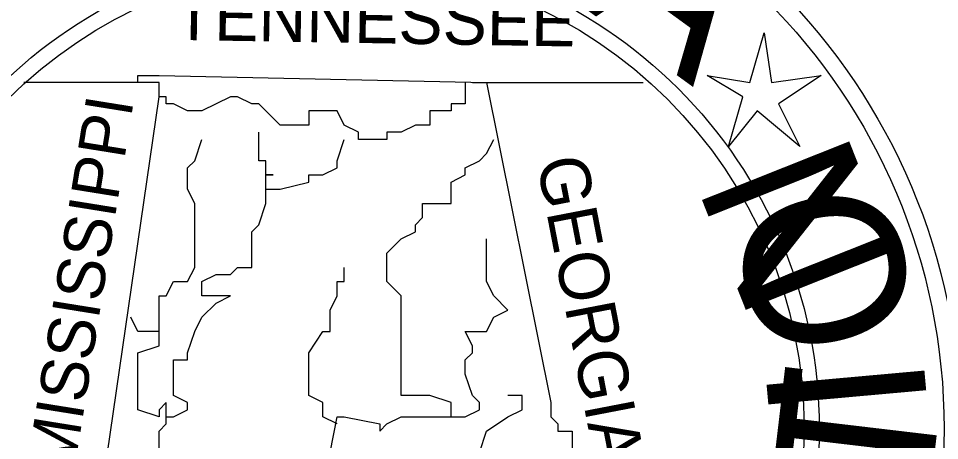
# Model space of a CAD drawing. Extents: x 2193008 to 2198143, y 1236112 to 1237864.
# Drawn here: x 2197092.89 to 2197099.69, y 1237127.96 to 1237131.08 of the extents above; entities that cross this region are included whole.
import ezdxf

# ---------------------------------------------------------------- set-up
doc = ezdxf.new("R2010")
doc.units = 0
doc.layers.add('great seal', color=7, linetype='Continuous')

msp = doc.modelspace()

# ---------------------------------------------------------------- linework, layer by layer
at = {"layer": 'great seal'}
for p, q in [((2197093.926, 1237130.6045), (2197092.9275, 1237130.6045)), ((2197093.926, 1237130.6045), (2197092.9275, 1237130.6045)), ((2197093.926, 1237130.6045), (2197092.9275, 1237130.6045)), ((2197096.2383, 1237130.6045), (2197097.4996, 1237130.6045)), ((2197096.2383, 1237130.6045), (2197097.4996, 1237130.6045)), ((2197096.2383, 1237130.6045), (2197097.4996, 1237130.6045)), ((2197095.2398, 1237128.0819), (2197095.2398, 1237128.0819)), ((2197095.2398, 1237128.0819), (2197095.2398, 1237128.0819)), ((2197095.2398, 1237128.0819), (2197095.2398, 1237128.0819)), ((2197095.2398, 1237128.0819), (2197095.2398, 1237128.0819)), ((2197095.2398, 1237128.0819), (2197095.2398, 1237128.0819)), ((2197095.2398, 1237128.0819), (2197095.2398, 1237128.0819))]:
    msp.add_line(p, q, dxfattribs=at)
msp.add_lwpolyline([(2197098.3929, 1237130.9723), (2197098.4455, 1237130.6045), (2197098.8134, 1237130.657), (2197098.4981, 1237130.4468), (2197098.6557, 1237130.1315), (2197098.3404, 1237130.3942), (2197098.1302, 1237130.1315), (2197098.2353, 1237130.4994), (2197097.9725, 1237130.657), (2197098.2878, 1237130.6045)], close=True, dxfattribs=at)
msp.add_lwpolyline([(2197098.3929, 1237130.9723), (2197098.4455, 1237130.6045), (2197098.8134, 1237130.657), (2197098.4981, 1237130.4468), (2197098.6557, 1237130.1315), (2197098.3404, 1237130.3942), (2197098.1302, 1237130.1315), (2197098.2353, 1237130.4994), (2197097.9725, 1237130.657), (2197098.2878, 1237130.6045)], close=True, dxfattribs=at)
msp.add_lwpolyline([(2197098.3929, 1237130.9723), (2197098.4455, 1237130.6045), (2197098.8134, 1237130.657), (2197098.4981, 1237130.4468), (2197098.6557, 1237130.1315), (2197098.3404, 1237130.3942), (2197098.1302, 1237130.1315), (2197098.2353, 1237130.4994), (2197097.9725, 1237130.657), (2197098.2878, 1237130.6045)], close=True, dxfattribs=at)
for points in [[(2197093.453, 1237127.2411), (2197093.926, 1237130.4994), (2197093.926, 1237130.6045), (2197093.926, 1237130.6045), (2197093.926, 1237130.6045), (2197093.7683, 1237130.6045), (2197093.7683, 1237130.657), (2197093.926, 1237130.657), (2197096.3434, 1237130.6045), (2197096.8164, 1237128.2396), (2197096.8164, 1237128.1345), (2197096.8689, 1237128.0819), (2197096.8689, 1237128.0294), (2197096.8689, 1237128.0294), (2197096.974, 1237128.0294), (2197096.974, 1237127.8717)], [(2197093.453, 1237127.2411), (2197093.926, 1237130.4994), (2197093.926, 1237130.6045), (2197093.926, 1237130.6045), (2197093.926, 1237130.6045), (2197093.7683, 1237130.6045), (2197093.7683, 1237130.657), (2197093.926, 1237130.657), (2197096.3434, 1237130.6045), (2197096.8164, 1237128.2396), (2197096.8164, 1237128.1345), (2197096.8689, 1237128.0819), (2197096.8689, 1237128.0294), (2197096.8689, 1237128.0294), (2197096.974, 1237128.0294), (2197096.974, 1237127.8717)], [(2197093.453, 1237127.2411), (2197093.926, 1237130.4994), (2197093.926, 1237130.6045), (2197093.926, 1237130.6045), (2197093.926, 1237130.6045), (2197093.7683, 1237130.6045), (2197093.7683, 1237130.657), (2197093.926, 1237130.657), (2197096.3434, 1237130.6045), (2197096.8164, 1237128.2396), (2197096.8164, 1237128.1345), (2197096.8689, 1237128.0819), (2197096.8689, 1237128.0294), (2197096.8689, 1237128.0294), (2197096.974, 1237128.0294), (2197096.974, 1237127.8717)], [(2197096.1857, 1237130.6045), (2197096.1857, 1237130.6045), (2197096.1857, 1237130.6045), (2197096.1857, 1237130.4994), (2197096.1857, 1237130.4468), (2197096.1857, 1237130.4468), (2197096.0806, 1237130.4468), (2197096.0806, 1237130.4468), (2197096.0806, 1237130.3942), (2197095.923, 1237130.3942), (2197095.923, 1237130.2891), (2197095.8179, 1237130.2891), (2197095.7128, 1237130.2366), (2197095.6602, 1237130.2366), (2197095.6077, 1237130.2366), (2197095.6077, 1237130.184), (2197095.5551, 1237130.184), (2197095.5551, 1237130.184), (2197095.3974, 1237130.184), (2197095.3974, 1237130.184), (2197095.3974, 1237130.2366), (2197095.2923, 1237130.2891), (2197095.2398, 1237130.3942), (2197095.2398, 1237130.3942), (2197095.1347, 1237130.3942), (2197095.0296, 1237130.3942), (2197095.0296, 1237130.2891), (2197094.8194, 1237130.2891), (2197094.7143, 1237130.3942), (2197094.6617, 1237130.4468), (2197094.6092, 1237130.4468), (2197094.504, 1237130.4994), (2197094.4515, 1237130.4994), (2197094.3464, 1237130.4468), (2197094.3464, 1237130.4468), (2197094.2413, 1237130.3942), (2197094.1887, 1237130.3942), (2197094.1362, 1237130.3942), (2197094.0311, 1237130.4468), (2197094.0311, 1237130.4468), (2197094.0311, 1237130.4468), (2197093.9785, 1237130.4468), (2197093.9785, 1237130.4468), (2197093.9785, 1237130.4468), (2197093.9785, 1237130.4994), (2197093.926, 1237130.4994), (2197093.926, 1237130.6045), (2197093.926, 1237130.6045), (2197093.926, 1237130.6045)], [(2197096.1857, 1237130.6045), (2197096.1857, 1237130.6045), (2197096.1857, 1237130.6045), (2197096.1857, 1237130.4994), (2197096.1857, 1237130.4468), (2197096.1857, 1237130.4468), (2197096.0806, 1237130.4468), (2197096.0806, 1237130.4468), (2197096.0806, 1237130.3942), (2197095.923, 1237130.3942), (2197095.923, 1237130.2891), (2197095.8179, 1237130.2891), (2197095.7128, 1237130.2366), (2197095.6602, 1237130.2366), (2197095.6077, 1237130.2366), (2197095.6077, 1237130.184), (2197095.5551, 1237130.184), (2197095.5551, 1237130.184), (2197095.3974, 1237130.184), (2197095.3974, 1237130.184), (2197095.3974, 1237130.2366), (2197095.2923, 1237130.2891), (2197095.2398, 1237130.3942), (2197095.2398, 1237130.3942), (2197095.1347, 1237130.3942), (2197095.0296, 1237130.3942), (2197095.0296, 1237130.2891), (2197094.8194, 1237130.2891), (2197094.7143, 1237130.3942), (2197094.6617, 1237130.4468), (2197094.6092, 1237130.4468), (2197094.504, 1237130.4994), (2197094.4515, 1237130.4994), (2197094.3464, 1237130.4468), (2197094.3464, 1237130.4468), (2197094.2413, 1237130.3942), (2197094.1887, 1237130.3942), (2197094.1362, 1237130.3942), (2197094.0311, 1237130.4468), (2197094.0311, 1237130.4468), (2197094.0311, 1237130.4468), (2197093.9785, 1237130.4468), (2197093.9785, 1237130.4468), (2197093.9785, 1237130.4468), (2197093.9785, 1237130.4994), (2197093.926, 1237130.4994), (2197093.926, 1237130.6045), (2197093.926, 1237130.6045), (2197093.926, 1237130.6045)], [(2197096.1857, 1237130.6045), (2197096.1857, 1237130.6045), (2197096.1857, 1237130.6045), (2197096.1857, 1237130.4994), (2197096.1857, 1237130.4468), (2197096.1857, 1237130.4468), (2197096.0806, 1237130.4468), (2197096.0806, 1237130.4468), (2197096.0806, 1237130.3942), (2197095.923, 1237130.3942), (2197095.923, 1237130.2891), (2197095.8179, 1237130.2891), (2197095.7128, 1237130.2366), (2197095.6602, 1237130.2366), (2197095.6077, 1237130.2366), (2197095.6077, 1237130.184), (2197095.5551, 1237130.184), (2197095.5551, 1237130.184), (2197095.3974, 1237130.184), (2197095.3974, 1237130.184), (2197095.3974, 1237130.2366), (2197095.2923, 1237130.2891), (2197095.2398, 1237130.3942), (2197095.2398, 1237130.3942), (2197095.1347, 1237130.3942), (2197095.0296, 1237130.3942), (2197095.0296, 1237130.2891), (2197094.8194, 1237130.2891), (2197094.7143, 1237130.3942), (2197094.6617, 1237130.4468), (2197094.6092, 1237130.4468), (2197094.504, 1237130.4994), (2197094.4515, 1237130.4994), (2197094.3464, 1237130.4468), (2197094.3464, 1237130.4468), (2197094.2413, 1237130.3942), (2197094.1887, 1237130.3942), (2197094.1362, 1237130.3942), (2197094.0311, 1237130.4468), (2197094.0311, 1237130.4468), (2197094.0311, 1237130.4468), (2197093.9785, 1237130.4468), (2197093.9785, 1237130.4468), (2197093.9785, 1237130.4468), (2197093.9785, 1237130.4994), (2197093.926, 1237130.4994), (2197093.926, 1237130.6045), (2197093.926, 1237130.6045), (2197093.926, 1237130.6045)], [(2197093.926, 1237128.7651), (2197093.926, 1237128.8702), (2197093.926, 1237128.9228), (2197093.926, 1237129.0279), (2197093.9785, 1237129.0279), (2197094.0311, 1237129.133), (2197094.1362, 1237129.133), (2197094.1887, 1237129.2381), (2197094.1887, 1237129.4483), (2197094.1887, 1237129.5534), (2197094.1887, 1237129.606), (2197094.1887, 1237129.7111), (2197094.1362, 1237129.8162), (2197094.1362, 1237129.9213), (2197094.1362, 1237129.9738), (2197094.1887, 1237130.0264), (2197094.2413, 1237130.184)], [(2197093.926, 1237128.7651), (2197093.926, 1237128.8702), (2197093.926, 1237128.9228), (2197093.926, 1237129.0279), (2197093.9785, 1237129.0279), (2197094.0311, 1237129.133), (2197094.1362, 1237129.133), (2197094.1887, 1237129.2381), (2197094.1887, 1237129.4483), (2197094.1887, 1237129.5534), (2197094.1887, 1237129.606), (2197094.1887, 1237129.7111), (2197094.1362, 1237129.8162), (2197094.1362, 1237129.9213), (2197094.1362, 1237129.9738), (2197094.1887, 1237130.0264), (2197094.2413, 1237130.184)], [(2197093.926, 1237128.7651), (2197093.926, 1237128.8702), (2197093.926, 1237128.9228), (2197093.926, 1237129.0279), (2197093.9785, 1237129.0279), (2197094.0311, 1237129.133), (2197094.1362, 1237129.133), (2197094.1887, 1237129.2381), (2197094.1887, 1237129.4483), (2197094.1887, 1237129.5534), (2197094.1887, 1237129.606), (2197094.1887, 1237129.7111), (2197094.1362, 1237129.8162), (2197094.1362, 1237129.9213), (2197094.1362, 1237129.9738), (2197094.1887, 1237130.0264), (2197094.2413, 1237130.184)], [(2197093.9785, 1237128.1345), (2197093.9785, 1237128.1345), (2197094.0311, 1237128.1345), (2197094.0311, 1237128.1345), (2197094.1362, 1237128.187), (2197094.1362, 1237128.2396), (2197094.0311, 1237128.2921), (2197094.0311, 1237128.2921), (2197094.0311, 1237128.4498), (2197094.0311, 1237128.5549), (2197094.1362, 1237128.5549), (2197094.1362, 1237128.6075), (2197094.1887, 1237128.7651), (2197094.2413, 1237128.8702), (2197094.3464, 1237128.9753), (2197094.4515, 1237129.0279), (2197094.3464, 1237129.0279), (2197094.2413, 1237129.0279), (2197094.2413, 1237129.133), (2197094.3464, 1237129.1855), (2197094.3464, 1237129.1855), (2197094.4515, 1237129.1855), (2197094.504, 1237129.2381), (2197094.504, 1237129.2381), (2197094.6092, 1237129.2381), (2197094.6092, 1237129.3432), (2197094.6092, 1237129.4483), (2197094.6092, 1237129.4483), (2197094.6092, 1237129.5008), (2197094.6617, 1237129.5534), (2197094.7143, 1237129.7111), (2197094.7143, 1237129.7111), (2197094.7143, 1237129.8162), (2197094.7668, 1237129.8162), (2197094.8194, 1237129.8162), (2197094.8194, 1237129.8162), (2197095.0296, 1237129.8687), (2197095.0296, 1237129.9213), (2197095.1347, 1237129.9213), (2197095.2398, 1237129.9738), (2197095.2398, 1237130.0264), (2197095.2923, 1237130.184)], [(2197093.9785, 1237128.1345), (2197093.9785, 1237128.1345), (2197094.0311, 1237128.1345), (2197094.0311, 1237128.1345), (2197094.1362, 1237128.187), (2197094.1362, 1237128.2396), (2197094.0311, 1237128.2921), (2197094.0311, 1237128.2921), (2197094.0311, 1237128.4498), (2197094.0311, 1237128.5549), (2197094.1362, 1237128.5549), (2197094.1362, 1237128.6075), (2197094.1887, 1237128.7651), (2197094.2413, 1237128.8702), (2197094.3464, 1237128.9753), (2197094.4515, 1237129.0279), (2197094.3464, 1237129.0279), (2197094.2413, 1237129.0279), (2197094.2413, 1237129.133), (2197094.3464, 1237129.1855), (2197094.3464, 1237129.1855), (2197094.4515, 1237129.1855), (2197094.504, 1237129.2381), (2197094.504, 1237129.2381), (2197094.6092, 1237129.2381), (2197094.6092, 1237129.3432), (2197094.6092, 1237129.4483), (2197094.6092, 1237129.4483), (2197094.6092, 1237129.5008), (2197094.6617, 1237129.5534), (2197094.7143, 1237129.7111), (2197094.7143, 1237129.7111), (2197094.7143, 1237129.8162), (2197094.7668, 1237129.8162), (2197094.8194, 1237129.8162), (2197094.8194, 1237129.8162), (2197095.0296, 1237129.8687), (2197095.0296, 1237129.9213), (2197095.1347, 1237129.9213), (2197095.2398, 1237129.9738), (2197095.2398, 1237130.0264), (2197095.2923, 1237130.184)], [(2197093.9785, 1237128.1345), (2197093.9785, 1237128.1345), (2197094.0311, 1237128.1345), (2197094.0311, 1237128.1345), (2197094.1362, 1237128.187), (2197094.1362, 1237128.2396), (2197094.0311, 1237128.2921), (2197094.0311, 1237128.2921), (2197094.0311, 1237128.4498), (2197094.0311, 1237128.5549), (2197094.1362, 1237128.5549), (2197094.1362, 1237128.6075), (2197094.1887, 1237128.7651), (2197094.2413, 1237128.8702), (2197094.3464, 1237128.9753), (2197094.4515, 1237129.0279), (2197094.3464, 1237129.0279), (2197094.2413, 1237129.0279), (2197094.2413, 1237129.133), (2197094.3464, 1237129.1855), (2197094.3464, 1237129.1855), (2197094.4515, 1237129.1855), (2197094.504, 1237129.2381), (2197094.504, 1237129.2381), (2197094.6092, 1237129.2381), (2197094.6092, 1237129.3432), (2197094.6092, 1237129.4483), (2197094.6092, 1237129.4483), (2197094.6092, 1237129.5008), (2197094.6617, 1237129.5534), (2197094.7143, 1237129.7111), (2197094.7143, 1237129.7111), (2197094.7143, 1237129.8162), (2197094.7668, 1237129.8162), (2197094.8194, 1237129.8162), (2197094.8194, 1237129.8162), (2197095.0296, 1237129.8687), (2197095.0296, 1237129.9213), (2197095.1347, 1237129.9213), (2197095.2398, 1237129.9738), (2197095.2398, 1237130.0264), (2197095.2923, 1237130.184)], [(2197094.7143, 1237129.8162), (2197094.7143, 1237129.8687), (2197094.7143, 1237129.9213), (2197094.7668, 1237129.9213), (2197094.7143, 1237129.9213), (2197094.7143, 1237129.9738), (2197094.7143, 1237130.0264), (2197094.6617, 1237130.0264), (2197094.6617, 1237130.0789), (2197094.6617, 1237130.184), (2197094.6617, 1237130.2366)], [(2197094.7143, 1237129.8162), (2197094.7143, 1237129.8687), (2197094.7143, 1237129.9213), (2197094.7668, 1237129.9213), (2197094.7143, 1237129.9213), (2197094.7143, 1237129.9738), (2197094.7143, 1237130.0264), (2197094.6617, 1237130.0264), (2197094.6617, 1237130.0789), (2197094.6617, 1237130.184), (2197094.6617, 1237130.2366)], [(2197094.7143, 1237129.8162), (2197094.7143, 1237129.8687), (2197094.7143, 1237129.9213), (2197094.7668, 1237129.9213), (2197094.7143, 1237129.9213), (2197094.7143, 1237129.9738), (2197094.7143, 1237130.0264), (2197094.6617, 1237130.0264), (2197094.6617, 1237130.0789), (2197094.6617, 1237130.184), (2197094.6617, 1237130.2366)], [(2197096.0806, 1237128.1345), (2197096.0806, 1237128.2396), (2197095.923, 1237128.2921), (2197095.8704, 1237128.2921), (2197095.7128, 1237128.2921), (2197095.7128, 1237128.5549), (2197095.7128, 1237128.5549), (2197095.7128, 1237128.6075), (2197095.7128, 1237128.7651), (2197095.7128, 1237128.8702), (2197095.7128, 1237129.0279), (2197095.6077, 1237129.133), (2197095.6077, 1237129.3432), (2197095.7128, 1237129.4483), (2197095.8179, 1237129.5008), (2197095.8179, 1237129.5534), (2197095.8704, 1237129.606), (2197095.8704, 1237129.7111), (2197096.0806, 1237129.7111), (2197096.0806, 1237129.8162), (2197096.0806, 1237129.8687), (2197096.1857, 1237129.9213), (2197096.1857, 1237129.9738), (2197096.2908, 1237130.0264), (2197096.3434, 1237130.0789), (2197096.3959, 1237130.184)], [(2197096.0806, 1237128.1345), (2197096.0806, 1237128.2396), (2197095.923, 1237128.2921), (2197095.8704, 1237128.2921), (2197095.7128, 1237128.2921), (2197095.7128, 1237128.5549), (2197095.7128, 1237128.5549), (2197095.7128, 1237128.6075), (2197095.7128, 1237128.7651), (2197095.7128, 1237128.8702), (2197095.7128, 1237129.0279), (2197095.6077, 1237129.133), (2197095.6077, 1237129.3432), (2197095.7128, 1237129.4483), (2197095.8179, 1237129.5008), (2197095.8179, 1237129.5534), (2197095.8704, 1237129.606), (2197095.8704, 1237129.7111), (2197096.0806, 1237129.7111), (2197096.0806, 1237129.8162), (2197096.0806, 1237129.8687), (2197096.1857, 1237129.9213), (2197096.1857, 1237129.9738), (2197096.2908, 1237130.0264), (2197096.3434, 1237130.0789), (2197096.3959, 1237130.184)], [(2197096.0806, 1237128.1345), (2197096.0806, 1237128.2396), (2197095.923, 1237128.2921), (2197095.8704, 1237128.2921), (2197095.7128, 1237128.2921), (2197095.7128, 1237128.5549), (2197095.7128, 1237128.5549), (2197095.7128, 1237128.6075), (2197095.7128, 1237128.7651), (2197095.7128, 1237128.8702), (2197095.7128, 1237129.0279), (2197095.6077, 1237129.133), (2197095.6077, 1237129.3432), (2197095.7128, 1237129.4483), (2197095.8179, 1237129.5008), (2197095.8179, 1237129.5534), (2197095.8704, 1237129.606), (2197095.8704, 1237129.7111), (2197096.0806, 1237129.7111), (2197096.0806, 1237129.8162), (2197096.0806, 1237129.8687), (2197096.1857, 1237129.9213), (2197096.1857, 1237129.9738), (2197096.2908, 1237130.0264), (2197096.3434, 1237130.0789), (2197096.3959, 1237130.184)], [(2197095.1872, 1237127.8717), (2197095.2398, 1237128.1345), (2197095.2923, 1237128.1345), (2197095.5551, 1237128.0819), (2197095.5551, 1237128.0294), (2197095.6077, 1237128.0819), (2197095.7128, 1237128.1345), (2197095.8704, 1237128.1345), (2197096.0806, 1237128.1345), (2197096.1857, 1237128.1345), (2197096.2908, 1237128.187), (2197096.2908, 1237128.2396), (2197096.2383, 1237128.2921), (2197096.2383, 1237128.2921), (2197096.1857, 1237128.4498), (2197096.1857, 1237128.5549), (2197096.2383, 1237128.6075), (2197096.2383, 1237128.66), (2197096.1857, 1237128.7651), (2197096.3434, 1237128.7651), (2197096.3959, 1237128.8702), (2197096.5011, 1237128.9228), (2197096.3959, 1237129.0279), (2197096.3959, 1237129.0279), (2197096.3434, 1237129.133), (2197096.3434, 1237129.2381), (2197096.3434, 1237129.4483)], [(2197095.1872, 1237127.8717), (2197095.2398, 1237128.1345), (2197095.2923, 1237128.1345), (2197095.5551, 1237128.0819), (2197095.5551, 1237128.0294), (2197095.6077, 1237128.0819), (2197095.7128, 1237128.1345), (2197095.8704, 1237128.1345), (2197096.0806, 1237128.1345), (2197096.1857, 1237128.1345), (2197096.2908, 1237128.187), (2197096.2908, 1237128.2396), (2197096.2383, 1237128.2921), (2197096.2383, 1237128.2921), (2197096.1857, 1237128.4498), (2197096.1857, 1237128.5549), (2197096.2383, 1237128.6075), (2197096.2383, 1237128.66), (2197096.1857, 1237128.7651), (2197096.3434, 1237128.7651), (2197096.3959, 1237128.8702), (2197096.5011, 1237128.9228), (2197096.3959, 1237129.0279), (2197096.3959, 1237129.0279), (2197096.3434, 1237129.133), (2197096.3434, 1237129.2381), (2197096.3434, 1237129.4483)], [(2197095.1872, 1237127.8717), (2197095.2398, 1237128.1345), (2197095.2923, 1237128.1345), (2197095.5551, 1237128.0819), (2197095.5551, 1237128.0294), (2197095.6077, 1237128.0819), (2197095.7128, 1237128.1345), (2197095.8704, 1237128.1345), (2197096.0806, 1237128.1345), (2197096.1857, 1237128.1345), (2197096.2908, 1237128.187), (2197096.2908, 1237128.2396), (2197096.2383, 1237128.2921), (2197096.2383, 1237128.2921), (2197096.1857, 1237128.4498), (2197096.1857, 1237128.5549), (2197096.2383, 1237128.6075), (2197096.2383, 1237128.66), (2197096.1857, 1237128.7651), (2197096.3434, 1237128.7651), (2197096.3959, 1237128.8702), (2197096.5011, 1237128.9228), (2197096.3959, 1237129.0279), (2197096.3959, 1237129.0279), (2197096.3434, 1237129.133), (2197096.3434, 1237129.2381), (2197096.3434, 1237129.4483)], [(2197095.2398, 1237128.0819), (2197095.1347, 1237128.1345), (2197095.1347, 1237128.187), (2197095.1347, 1237128.2396), (2197095.0296, 1237128.2921), (2197095.0296, 1237128.4498), (2197095.0296, 1237128.5549), (2197095.0296, 1237128.6075), (2197095.0296, 1237128.6075), (2197095.1347, 1237128.7651), (2197095.1872, 1237128.7651), (2197095.1872, 1237128.9228), (2197095.2398, 1237129.0279), (2197095.2398, 1237129.0279), (2197095.2398, 1237129.133), (2197095.2923, 1237129.133), (2197095.2923, 1237129.2381)], [(2197095.2398, 1237128.0819), (2197095.1347, 1237128.1345), (2197095.1347, 1237128.187), (2197095.1347, 1237128.2396), (2197095.0296, 1237128.2921), (2197095.0296, 1237128.4498), (2197095.0296, 1237128.5549), (2197095.0296, 1237128.6075), (2197095.0296, 1237128.6075), (2197095.1347, 1237128.7651), (2197095.1872, 1237128.7651), (2197095.1872, 1237128.9228), (2197095.2398, 1237129.0279), (2197095.2398, 1237129.0279), (2197095.2398, 1237129.133), (2197095.2923, 1237129.133), (2197095.2923, 1237129.2381)], [(2197095.2398, 1237128.0819), (2197095.1347, 1237128.1345), (2197095.1347, 1237128.187), (2197095.1347, 1237128.2396), (2197095.0296, 1237128.2921), (2197095.0296, 1237128.4498), (2197095.0296, 1237128.5549), (2197095.0296, 1237128.6075), (2197095.0296, 1237128.6075), (2197095.1347, 1237128.7651), (2197095.1872, 1237128.7651), (2197095.1872, 1237128.9228), (2197095.2398, 1237129.0279), (2197095.2398, 1237129.0279), (2197095.2398, 1237129.133), (2197095.2923, 1237129.133), (2197095.2923, 1237129.2381)], [(2197093.926, 1237127.8192), (2197093.926, 1237128.0294), (2197093.926, 1237128.0294), (2197093.9785, 1237128.0819), (2197093.9785, 1237128.1345), (2197093.9785, 1237128.2396), (2197093.926, 1237128.187), (2197093.926, 1237128.1345), (2197093.7683, 1237128.187), (2197093.7683, 1237128.2396), (2197093.7683, 1237128.2921), (2197093.7683, 1237128.2921), (2197093.7683, 1237128.5549), (2197093.7683, 1237128.5549), (2197093.7683, 1237128.6075), (2197093.926, 1237128.66), (2197093.926, 1237128.7651), (2197093.7683, 1237128.7651), (2197093.7158, 1237128.8702), (2197093.7158, 1237128.8702)], [(2197093.926, 1237127.8192), (2197093.926, 1237128.0294), (2197093.926, 1237128.0294), (2197093.9785, 1237128.0819), (2197093.9785, 1237128.1345), (2197093.9785, 1237128.2396), (2197093.926, 1237128.187), (2197093.926, 1237128.1345), (2197093.7683, 1237128.187), (2197093.7683, 1237128.2396), (2197093.7683, 1237128.2921), (2197093.7683, 1237128.2921), (2197093.7683, 1237128.5549), (2197093.7683, 1237128.5549), (2197093.7683, 1237128.6075), (2197093.926, 1237128.66), (2197093.926, 1237128.7651), (2197093.7683, 1237128.7651), (2197093.7158, 1237128.8702), (2197093.7158, 1237128.8702)], [(2197093.926, 1237127.8192), (2197093.926, 1237128.0294), (2197093.926, 1237128.0294), (2197093.9785, 1237128.0819), (2197093.9785, 1237128.1345), (2197093.9785, 1237128.2396), (2197093.926, 1237128.187), (2197093.926, 1237128.1345), (2197093.7683, 1237128.187), (2197093.7683, 1237128.2396), (2197093.7683, 1237128.2921), (2197093.7683, 1237128.2921), (2197093.7683, 1237128.5549), (2197093.7683, 1237128.5549), (2197093.7683, 1237128.6075), (2197093.926, 1237128.66), (2197093.926, 1237128.7651), (2197093.7683, 1237128.7651), (2197093.7158, 1237128.8702), (2197093.7158, 1237128.8702)], [(2197095.5551, 1237126.7156), (2197095.5551, 1237126.7156), (2197095.5551, 1237126.8732), (2197095.6077, 1237126.9258), (2197095.6077, 1237126.9783), (2197095.6077, 1237127.0834), (2197095.6602, 1237127.0834), (2197095.7128, 1237127.1885), (2197095.8704, 1237127.2411), (2197095.923, 1237127.3462), (2197096.0806, 1237127.3462), (2197096.0806, 1237127.4513), (2197096.1857, 1237127.6615), (2197096.1857, 1237127.7666), (2197096.1857, 1237127.7666), (2197096.1857, 1237127.8192), (2197096.2383, 1237127.8192), (2197096.2908, 1237127.8717), (2197096.3434, 1237128.0294), (2197096.5011, 1237128.1345), (2197096.6062, 1237128.187), (2197096.6062, 1237128.2396), (2197096.6062, 1237128.2921), (2197096.5011, 1237128.2921)], [(2197095.5551, 1237126.7156), (2197095.5551, 1237126.7156), (2197095.5551, 1237126.8732), (2197095.6077, 1237126.9258), (2197095.6077, 1237126.9783), (2197095.6077, 1237127.0834), (2197095.6602, 1237127.0834), (2197095.7128, 1237127.1885), (2197095.8704, 1237127.2411), (2197095.923, 1237127.3462), (2197096.0806, 1237127.3462), (2197096.0806, 1237127.4513), (2197096.1857, 1237127.6615), (2197096.1857, 1237127.7666), (2197096.1857, 1237127.7666), (2197096.1857, 1237127.8192), (2197096.2383, 1237127.8192), (2197096.2908, 1237127.8717), (2197096.3434, 1237128.0294), (2197096.5011, 1237128.1345), (2197096.6062, 1237128.187), (2197096.6062, 1237128.2396), (2197096.6062, 1237128.2921), (2197096.5011, 1237128.2921)], [(2197095.5551, 1237126.7156), (2197095.5551, 1237126.7156), (2197095.5551, 1237126.8732), (2197095.6077, 1237126.9258), (2197095.6077, 1237126.9783), (2197095.6077, 1237127.0834), (2197095.6602, 1237127.0834), (2197095.7128, 1237127.1885), (2197095.8704, 1237127.2411), (2197095.923, 1237127.3462), (2197096.0806, 1237127.3462), (2197096.0806, 1237127.4513), (2197096.1857, 1237127.6615), (2197096.1857, 1237127.7666), (2197096.1857, 1237127.7666), (2197096.1857, 1237127.8192), (2197096.2383, 1237127.8192), (2197096.2908, 1237127.8717), (2197096.3434, 1237128.0294), (2197096.5011, 1237128.1345), (2197096.6062, 1237128.187), (2197096.6062, 1237128.2396), (2197096.6062, 1237128.2921), (2197096.5011, 1237128.2921)]]:
    msp.add_lwpolyline(points, dxfattribs=at)
for radius in [4.5988, 4.5988, 4.5988, 4.4778, 4.4778, 4.4778, 3.5557, 3.5557, 3.5557, 3.4444, 3.4444, 3.4444]:
    msp.add_circle((2197095.2433, 1237128.0451), radius, dxfattribs=at)

# ---------------------------------------------------------------- texts
for s, height, rotation, p in [('A', 1.1695, 323.98869, (2197097.0266, 1237131.1825)), ('A', 1.1695, 323.98869, (2197097.0266, 1237131.1825)), ('A', 1.1695, 323.98869, (2197097.0266, 1237131.1825)), ('TENNESSEE', 0.36608, 359.04098, (2197094.0311, 1237130.9198)), ('TENNESSEE', 0.36608, 359.04098, (2197094.0311, 1237130.9198)), ('TENNESSEE', 0.36608, 359.04098, (2197094.0311, 1237130.9198)), ('MISSISSIPPI', 0.350947, 80.85313, (2197093.2953, 1237127.7141)), ('MISSISSIPPI', 0.350947, 80.85313, (2197093.2953, 1237127.7141)), ('MISSISSIPPI', 0.350947, 80.85313, (2197093.2953, 1237127.7141)), ('N', 1.1701, 111.72097, (2197099.3914, 1237129.2381)), ('N', 1.1701, 111.72097, (2197099.3914, 1237129.2381)), ('N', 1.1701, 111.72097, (2197099.3914, 1237129.2381)), ('GEORGIA', 0.36892, 280.92962, (2197096.7113, 1237130.0264)), ('GEORGIA', 0.36892, 280.92962, (2197096.7113, 1237130.0264)), ('GEORGIA', 0.36892, 280.92962, (2197096.7113, 1237130.0264)), ('O', 1.1701, 103.43258, (2197099.5491, 1237128.7651)), ('O', 1.1701, 103.43258, (2197099.5491, 1237128.7651)), ('O', 1.1701, 103.43258, (2197099.5491, 1237128.7651)), ('I', 1.1701, 95.14419, (2197099.6017, 1237128.187)), ('I', 1.1701, 95.14419, (2197099.6017, 1237128.187)), ('I', 1.1701, 95.14419, (2197099.6017, 1237128.187)), ('T', 1.1701, 83.25653, (2197099.6017, 1237127.4513)), ('T', 1.1701, 83.25653, (2197099.6017, 1237127.4513)), ('T', 1.1701, 83.25653, (2197099.6017, 1237127.4513))]:
    msp.add_text(s, height=height, rotation=rotation, dxfattribs=at).set_placement(p)

doc.saveas('drawing.dxf')
